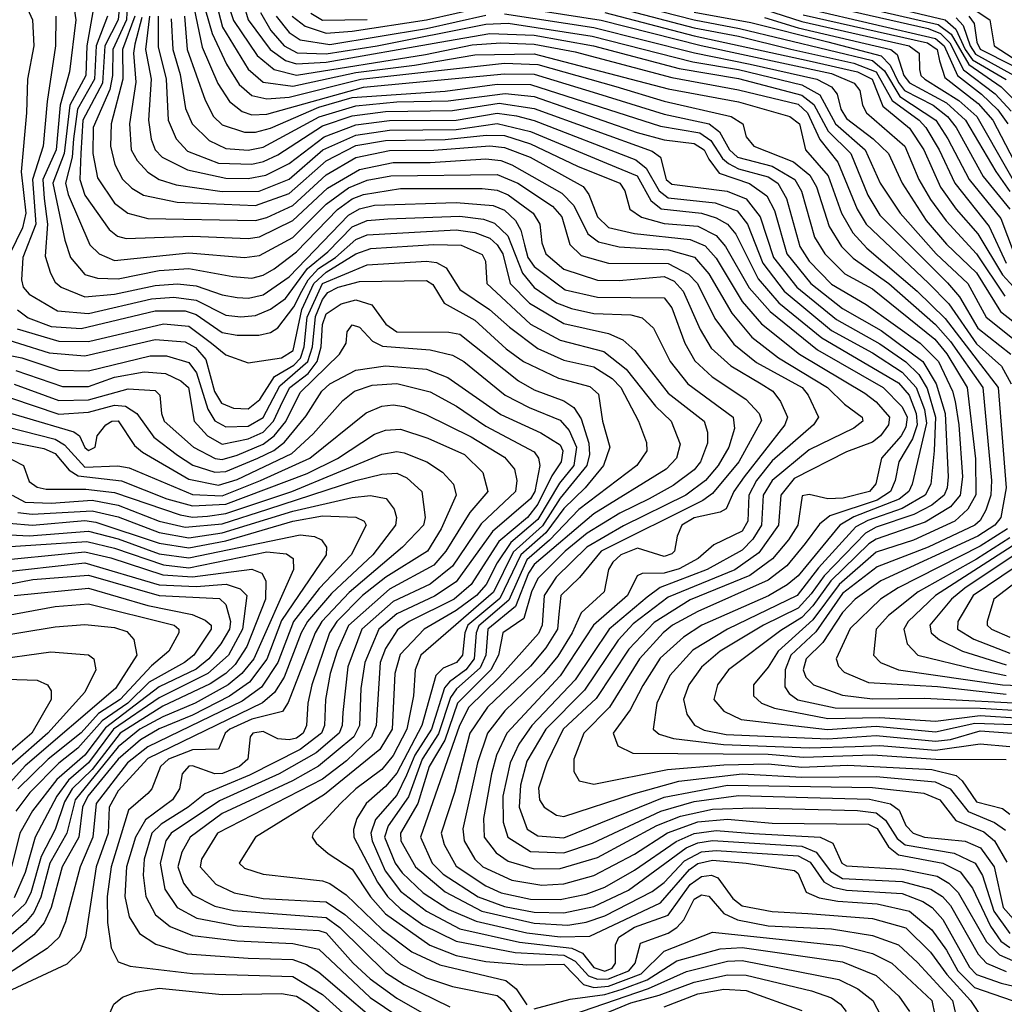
# Model space of a CAD drawing. Extents: x 501367 to 657802, y 482273 to 547541.
# Tile 394 of 656: x 623920 to 626570, y 492805 to 495456. Entities that reach past the tile are written whole.
import ezdxf

# ---------------------------------------------------------------- set-up
doc = ezdxf.new("R2010")
doc.units = 0

msp = doc.modelspace()

# ---------------------------------------------------------------- linework, layer by layer
at = {"layer": '0CON20XD'}
for points in [[(624436.7, 495546.7), (624465.7, 495435.7), (624535, 495322.2), (624575, 495287.7), (624655, 495276.5), (624825, 495313.6), (624983, 495333), (625145, 495361.2), (625305, 495364), (625665, 495269.5), (625855, 495234.2), (625993.3, 495195), (626018.9, 495175), (626035.5, 495105), (626095.8, 495035), (626131.6, 494935), (626162.1, 494882.1), (626200.1, 494840.1), (626335.9, 494725), (626411.2, 494651.2), (626554.1, 494465), (626575.1, 494195.1), (626560.6, 494115), (626545.1, 494095), (626498.5, 494065), (626238.1, 493945), (626169.2, 493895), (626135, 493859.3), (626081.5, 493778.5), (626036.8, 493735), (626029.1, 493705), (626036.2, 493685), (626056.7, 493665), (626135, 493636.6), (626215, 493627.5), (626355, 493629), (626663, 493613)], [(626050.9, 495540.9), (626410.7, 495455), (626439.9, 495429.8), (626464.9, 495374.9), (626485, 495347.8), (626575, 495294.9)], [(624409.8, 495515), (624438.2, 495418.2), (624476.2, 495336.2), (624511, 495281), (624545, 495251.2), (624585, 495242.1), (624645, 495246.8), (624838, 495295), (625225, 495338.4), (625315, 495334.9), (625524.4, 495275.6), (625655, 495236.4), (625834.7, 495194.7), (625866.2, 495175), (625875, 495140), (625895.6, 495115), (626002.5, 495072.5), (626046.8, 495036.8), (626065.1, 495005.1), (626098.8, 494898.8), (626131.8, 494845), (626163.4, 494813.4), (626259.6, 494745), (626385, 494635.3), (626425, 494589.2), (626512.8, 494465), (626535.9, 494215), (626534.1, 494175), (626520.3, 494135), (626505, 494107), (626490.5, 494095), (626365, 494035.3), (626227.7, 493982.3), (626135, 493910.4), (626062.5, 493807.5), (625995.9, 493745), (625980.1, 493705), (625979.7, 493659.7), (625991.4, 493641.4), (626014.8, 493624.8), (626115, 493602.5), (626505, 493601.6), (626624.7, 493594.7)], [(625475, 495522.1), (625735.2, 495454.8), (625857.8, 495432.2), (626215.4, 495345.4), (626247.8, 495317.8), (626288.8, 495248.8), (626385.7, 495185), (626418.6, 495135), (626475.3, 495025), (626560.4, 494920.4), (626596.6, 494825)], [(626043.3, 495523.3), (626392.2, 495442.2), (626426.9, 495416.9), (626474.5, 495334.5), (626561.6, 495275), (626601, 495235)], [(623941.1, 495485), (623954.1, 495455), (623958, 495385), (623940.5, 495295), (623938.6, 495205), (623923.7, 495046.3), (623936.2, 494935), (623927.6, 494895), (623893, 494825)], [(624066.4, 495485), (624070.9, 495455), (624053.9, 495315), (624029, 495225), (624017.7, 495105), (623981.8, 495025), (623986, 494974), (623995.1, 494905), (623988.7, 494818.7), (624002.7, 494772.7), (624015, 494749.3), (624031.2, 494735), (624095, 494709.4), (624175, 494716.2), (624285, 494740), (624345, 494744.2), (624395, 494739.1), (624465, 494714.9), (624505, 494708), (624536, 494706), (624575, 494714.4), (624645, 494763.2), (624805, 494929.4), (624835, 494946.3), (624875, 494955.8), (625095, 494963.6), (625194.6, 494955), (625225, 494942.6), (625254.6, 494914.6), (625269.2, 494889.2), (625279, 494849), (625288.1, 494815), (625305, 494790.7), (625388.6, 494728.6), (625475, 494708.2), (625655, 494707.1), (625675, 494679.4), (625710.3, 494585), (625737, 494537), (625783.9, 494493.9), (625874.1, 494434.1), (625910.6, 494395), (625916.8, 494376.8), (625855.8, 494265), (625785, 494179.6), (625759.1, 494160.9), (625485.1, 494025), (625426.4, 493953.6), (625376.7, 493905), (625371.4, 493855), (625367.4, 493815), (625335.9, 493764.1), (625294.9, 493715.1), (625178.9, 493605), (625131.9, 493535), (625090.7, 493375), (625054.3, 493265), (625062.5, 493235), (625095, 493176.6), (625175, 493123.6), (625215.9, 493105), (625295, 493087.5), (625375, 493086.8), (625445, 493100.8), (625495, 493120.2), (625575, 493166), (625687, 493243), (625735, 493264.9), (625795, 493272.8), (625895, 493264.5), (626074.7, 493254.7), (626108.3, 493238.3), (626133.2, 493185), (626145, 493177.8), (626295, 493168.6), (626389.6, 493149.6), (626421.1, 493131.1), (626445.9, 493105.9), (626522.7, 492972.7), (626557.7, 492937.7), (626592.3, 492922.3)], [(624188.9, 495495), (624184.8, 495455), (624149.3, 495385), (624142.4, 495285), (624089.9, 495185), (624084.7, 495095), (624081.4, 495025), (624095, 494983.3), (624160.6, 494890.6), (624182.9, 494872.9), (624206.3, 494866.3), (624385, 494873.1), (624535, 494866.3), (624565, 494871), (624655, 494915.1), (624748.2, 495001.8), (624835, 495052.2), (624925, 495070.9), (625025, 495070.9), (625175, 495081.1), (625215, 495076.3), (625245, 495065.1), (625378.9, 494988.9), (625411.4, 494955), (625449.4, 494879.4), (625477.5, 494857.5), (625533.9, 494843.9), (625666.1, 494836.1), (625736.3, 494816.3), (625775, 494771.5), (625836.5, 494665), (625890.9, 494600.9), (625962.6, 494545), (626094.1, 494465), (626140.3, 494420.3), (626187.9, 494385), (626189.5, 494375), (626165, 494355.6), (626045, 494297.4), (625945.1, 494215), (625921.1, 494175), (625916.3, 494095), (625893, 494057), (625865, 494027.5), (625770.4, 493975), (625643.6, 493926.4), (625609.1, 493900.9), (625506.6, 493815), (625415, 493678.2), (625298.5, 493555), (625263.4, 493505), (625240, 493455), (625220.6, 493365), (625221, 493295), (625233.4, 493255), (625295, 493216.2), (625385, 493212.1), (625461.3, 493238.7), (625645.3, 493324.7), (625735, 493350.7), (625855, 493367.2), (626041.2, 493361.2), (626207.3, 493357.3), (626264.1, 493344.1), (626287.3, 493327.3), (626305, 493286.2), (626324.7, 493265), (626355.7, 493255), (626465, 493244), (626506.2, 493226.2), (626542.5, 493175), (626567.2, 493065), (626595, 493034.2)], [(624209.6, 495495), (624207.4, 495455), (624170.8, 495375), (624169.7, 495305), (624162.6, 495267.4), (624118, 495165), (624116.4, 495095), (624129.4, 495029.4), (624175, 494961.3), (624210.8, 494935), (624265, 494920.1), (624555, 494915.3), (624585, 494922.9), (624655, 494955.5), (624745, 495038.1), (624825, 495084.9), (624915, 495103.4), (625035, 495104.5), (625185, 495115.7), (625225, 495111.2), (625293.9, 495085), (625436.5, 495006.5), (625451.7, 494985), (625474.8, 494925), (625505, 494896.1), (625575, 494880), (625725, 494864.1), (625765, 494846.6), (625795, 494813.4), (625865, 494696.5), (625917, 494637), (626018.6, 494555), (626195, 494450.3), (626225, 494426.4), (626261.3, 494385), (626258.9, 494365), (626236.6, 494335), (626215, 494317.8), (626145, 494291.7), (626005, 494220.1), (625968.3, 494175), (625962.4, 494095), (625909.6, 494020.4), (625845, 493974.7), (625665, 493901.2), (625571.2, 493828.8), (625530.7, 493785), (625440, 493650), (625336.4, 493545), (625285, 493458.8), (625267.5, 493395), (625264.4, 493335), (625286.2, 493276.2), (625315, 493257.9), (625385, 493253), (625655, 493361.9), (625825, 493394.2), (626215, 493388.7), (626353.3, 493373.3), (626396.6, 493355), (626439.5, 493299.5), (626515, 493268.9), (626544, 493245), (626577.3, 493187.3)], [(624389.8, 495485), (624411.3, 495381.3), (624453.5, 495283.5), (624484.4, 495235), (624518.8, 495208.8), (624545, 495199.5), (624585, 495201.4), (624845, 495273.8), (625225, 495310.1), (625305, 495309.2), (625475, 495257.1), (625655, 495200.9), (625775.5, 495175.5), (625804, 495154), (625830.9, 495105), (625851.8, 495085), (625945, 495061.2), (626006.6, 495025), (626024, 494994), (626059.6, 494869.6), (626086.7, 494825), (626141.2, 494771.2), (626215, 494730.5), (626382.8, 494595), (626415.6, 494555.6), (626470.3, 494465), (626493.1, 494273.1), (626493.4, 494176.6), (626471.9, 494138.1), (626436.9, 494105), (626325.7, 494054.3), (626225, 494021.6), (626125.4, 493935), (626055, 493839.6), (625961.4, 493755), (625935, 493712.3), (625895.3, 493665), (625894.7, 493635), (625916.8, 493615), (625952, 493602), (626095, 493573.7), (626235, 493577.1), (626385, 493567.1), (626505, 493582.3), (626615.2, 493575.2)], [(624484.4, 495485.6), (624495, 495453), (624559.4, 495359.4), (624605, 495321), (624665, 495306.4), (625011.8, 495361.8), (625138.1, 495388.1), (625215, 495393.2), (625305, 495389.8), (625415, 495368.8), (625675, 495300.3), (625855, 495266.9), (626015, 495228), (626040.6, 495205), (626073.2, 495133.2), (626121.9, 495071.9), (626173.7, 494945), (626198.3, 494905), (626365.8, 494745.8), (626420.6, 494690.6), (626495, 494582.8), (626562.3, 494522.3), (626589, 494475)], [(624522.8, 495495), (624534.5, 495455), (624594, 495375), (624635.4, 495345.4), (624665, 495336.4), (624745, 495341), (625051, 495395), (625185, 495418.6), (625305, 495414.1), (625464.7, 495385), (625695, 495324), (625855, 495296.8), (626025, 495252.6), (626057.6, 495227.6), (626095.7, 495155.7), (626156.7, 495095), (626203, 494983), (626235, 494928.9), (626417.4, 494747.4), (626449.7, 494709.7), (626498.8, 494625), (626587.8, 494555)], [(624653, 495465), (624688.3, 495438.3), (624745, 495419.6), (624815, 495424.2), (625015, 495455), (625175, 495490.7)], [(625225, 495494.5), (625485, 495454.6), (625754.2, 495385.8), (626105, 495310.7), (626166.3, 495285), (626181.2, 495265), (626188.4, 495225), (626199.6, 495205), (626302.5, 495115), (626340.4, 495025), (626371.2, 494971.2), (626413.8, 494913.8), (626495, 494824.9), (626571.5, 494711.5)], [(625485, 495498.8), (625735, 495433.4), (625855, 495411.1), (625995.9, 495375.9), (626165, 495338.7), (626225.4, 495315.4), (626268.4, 495238.4), (626341, 495185), (626358.9, 495165), (626395.1, 495105.1), (626437.2, 495015), (626529, 494899), (626575, 494799.6)], [(625925, 495482.6), (626025, 495450.3), (626314.4, 495385), (626340.9, 495365), (626341.8, 495321.8), (626345.5, 495305), (626356.7, 495295), (626448.1, 495238.1), (626495.8, 495195), (626662.7, 494902.7)], [(626027.9, 495507.9), (626365, 495431.6), (626398, 495418), (626423.5, 495393.5), (626460.8, 495320.8), (626545.9, 495255.9), (626589, 495209)], [(626045.7, 495484.3), (626385, 495405.2), (626408.7, 495385), (626443.9, 495305), (626509.1, 495255), (626552.6, 495212.6), (626579.6, 495175)], [(624017.1, 495465), (624016.6, 495385), (623993.5, 495235), (623983.3, 495115), (623954.4, 495025), (623963.1, 494905), (623928.3, 494815), (623924.9, 494755), (623929.3, 494735), (623945, 494716.2), (624022.1, 494672.1), (624105, 494664.5), (624275, 494704.2), (624335, 494708.5), (624395, 494700.2), (624475, 494660), (624515, 494655.1), (624555, 494659.5), (624595, 494676), (624635, 494705.1), (624695, 494785.6), (624749.4, 494830.6), (624815, 494898), (624855, 494915.1), (624910.6, 494919.4)], [(624116.4, 495476.4), (624100.2, 495385), (624097.6, 495305), (624054.9, 495225.1), (624040, 495095), (624009.2, 495015), (624041.5, 494861.5), (624056.8, 494815), (624095, 494769.4), (624129.8, 494759.8), (624185, 494758.1), (624295, 494780.6), (624375, 494785.7), (624493.9, 494763.9), (624545, 494759.4), (624575, 494767.7), (624605.1, 494784.9), (624665, 494830.9), (624775.8, 494944.2), (624815, 494972.8), (624845, 494985.3), (624945, 495000.9), (625165, 495001.1), (625205, 494996.4), (625235, 494984.2), (625302.1, 494935), (625319.8, 494905), (625325.5, 494855), (625336.2, 494825), (625385, 494784.3), (625475, 494754.4), (625533.2, 494753.2), (625655, 494764), (625681.9, 494751.9), (625705.4, 494725), (625751.2, 494621.2), (625781.4, 494571.4), (625833.8, 494523.8), (625915.3, 494475), (625947.1, 494455), (625967.8, 494427.8), (625986.2, 494385), (625979, 494365), (625869.7, 494225), (625842.4, 494185), (625821.3, 494138.7), (625805, 494129.3), (625735, 494114.5), (625702.1, 494095), (625689.4, 494065), (625682.4, 494025), (625675, 494017.3), (625655, 494010.6), (625583.1, 494033.1), (625537.7, 494015), (625516.6, 493995), (625505.2, 493975), (625493, 493915), (625431.4, 493858.6), (625407.3, 493805), (625368.4, 493741.6), (625329.6, 493695), (625225.4, 493594.6), (625179.1, 493535), (625152.4, 493455), (625112.9, 493277.1), (625116.6, 493245), (625145.2, 493195), (625166.4, 493175), (625245, 493138.7), (625325, 493125.3), (625385, 493128.7), (625465, 493151.3), (625575, 493209.2), (625663.7, 493266.3), (625745, 493296.1), (625825, 493302.9), (625945, 493291.9), (626205, 493289.6), (626228.2, 493278.2), (626258.2, 493228.2), (626285, 493206.9), (626404.8, 493184.8), (626451.2, 493161.2), (626485, 493117.7), (626532.9, 493015), (626560.6, 492975), (626585, 492957.8)], [(624156.1, 495465), (624125.7, 495385), (624121.4, 495295), (624075.9, 495215), (624065.1, 495135.1), (624060.9, 495085), (624043.4, 495015), (624050.5, 494985), (624109, 494849), (624134.1, 494825), (624175, 494807.3), (624375, 494828.2), (624525, 494815.4), (624565, 494820.8), (624655, 494869.4), (624745, 494958.8), (624805, 495002.4), (624855, 495023.3), (624918.6, 495035), (625205, 495038.3), (625260.4, 495015), (625353.8, 494953.8), (625378.8, 494925), (625400.3, 494850.3), (625430.8, 494820.8), (625505, 494800.4), (625665, 494799.5), (625720.5, 494770.5), (625744.6, 494745), (625790.8, 494650.8), (625842, 494582), (625903, 494533), (626026.2, 494465), (626042, 494445), (626070, 494385), (626056.8, 494365), (625945, 494267.4), (625903.1, 494215), (625882.1, 494175), (625879.9, 494105), (625865, 494078.8), (625788.1, 494041.9), (625746, 494005), (625695, 493976.9), (625655, 493965.1), (625595, 493964.2), (625581.7, 493958.3), (625555.5, 493905), (625464.8, 493825.2), (625375, 493688.7), (625231, 493535), (625203.3, 493475), (625189.6, 493425), (625168.6, 493305), (625170.1, 493255), (625202.5, 493212.5), (625235, 493190), (625305, 493169.3), (625375, 493169.9), (625475, 493200), (625635, 493286.3), (625698.6, 493311.4), (625785, 493330.4), (625893.3, 493333.3), (626175, 493326.6), (626225, 493320.1), (626250.6, 493300.6), (626281.4, 493251.4), (626303.7, 493233.7), (626435, 493211.5), (626491.9, 493185), (626511.6, 493151.6), (626541.7, 493055), (626585, 492995.1)], [(624229.5, 495465), (624197, 495375), (624197.2, 495295), (624166.1, 495175), (624164.7, 495114.7), (624176, 495066), (624196.5, 495026.5), (624221.6, 495001.6), (624253.4, 494983.4), (624344.1, 494964.1), (624555, 494955.5), (624645, 494987.4), (624745, 495075.3), (624825, 495116.6), (624905, 495130.6), (625065, 495132.6), (625175.3, 495144.7), (625225, 495144.1), (625295, 495121.6), (625421.2, 495061.2), (625535, 495015.8), (625548.6, 494995), (625562.2, 494945), (625593.5, 494923.5), (625655, 494906.4), (625745, 494899.4), (625795, 494874.3), (625820, 494845), (625883.6, 494733.6), (625939.6, 494669.6), (626067, 494567), (626244.5, 494465), (626295, 494413.5), (626308.5, 494385), (626305, 494358.1), (626292.2, 494335), (626239.7, 494275), (626224.1, 494205.9), (626206.9, 494185), (626136.9, 494166.9), (626095.6, 494165.6), (626045, 494177.6), (626026.5, 494173.5), (626014.1, 494095), (625989.2, 494055), (625945.9, 494004.1), (625885, 493959.2), (625725, 493893.7), (625627.7, 493832.3), (625559.4, 493760.6), (625472, 493628.1), (625383, 493545), (625339.2, 493455), (625316.4, 493386.4), (625318.9, 493355), (625331.6, 493335), (625365, 493314.1), (625385, 493310), (625571.7, 493371.7), (625694.4, 493405.6), (625865, 493425.1), (626025, 493416.5), (626225, 493418.4), (626384, 493404), (626424.4, 493384.4), (626473.3, 493323.3), (626543.9, 493293.9), (626573.4, 493273.4)], [(624248.4, 495461.6), (624230.1, 495389.9), (624226.5, 495365), (624232.7, 495287.3), (624215.4, 495175), (624220.4, 495105), (624236.2, 495076.2), (624264.9, 495044.9), (624295.7, 495025.7), (624340.9, 495010.9), (624465, 494992.7), (624564.2, 494994.2), (624645, 495026.3), (624736.2, 495105), (624825, 495144.9), (624915, 495158.2), (625095, 495159.8), (625205, 495175.8), (625295, 495154.9), (625499.7, 495069.7), (625582.1, 495035), (625619, 494969), (625646.4, 494946.4), (625755, 494934.4), (625795, 494922.3), (625825, 494905.4), (625847.9, 494877.9), (625908.1, 494758.1), (625963.6, 494693.6), (626079.2, 494599.2), (626285, 494477.5), (626313.8, 494445), (626333.3, 494395), (626335.3, 494365), (626323.1, 494326.9), (626286.4, 494265), (626276.8, 494215), (626264.2, 494185), (626227.8, 494162.2), (626100.5, 494119.5), (626072.8, 494097.2), (626034.3, 494045.7), (625984.6, 493985.4), (625935, 493946.5), (625745, 493862.2), (625676.7, 493825), (625651.8, 493805), (625588.2, 493735), (625507.4, 493605), (625438, 493535), (625411.2, 493465), (625411.7, 493431.7), (625426.2, 493406.2), (625465, 493397.1), (625663.4, 493436.6), (625815, 493449.6), (625935, 493452.4), (626025, 493443.2), (626148.7, 493448.7), (626375, 493436.7), (626440.3, 493420.3), (626456.6, 493406.6), (626495, 493350), (626565, 493331.4), (626585, 493316.3)], [(624269.2, 495465), (624258.6, 495375), (624273.5, 495295), (624266.2, 495185), (624274.2, 495134.1), (624284.8, 495105), (624303.1, 495085), (624371.3, 495051.3), (624475, 495028.9), (624535, 495028), (624582.9, 495037.1), (624645, 495068), (624739.7, 495140.3), (624825, 495172.6), (624915, 495184.1), (625095, 495185.3), (625205, 495203.8), (625257.1, 495197.1), (625305, 495184.3), (625578.2, 495078.2), (625606.2, 495056.2), (625640.9, 494995), (625665, 494975.6), (625792.2, 494962.2), (625851, 494941), (625879.2, 494905), (625920.2, 494799.8), (625977.3, 494725), (626105, 494619.1), (626215, 494558.8), (626295, 494506.2), (626333, 494465), (626355, 494406), (626361.1, 494368.9), (626322.6, 494205), (626313.3, 494185), (626287.6, 494165), (626165, 494117.4), (626127.5, 494095), (626015, 493958), (625985.8, 493934.2), (625935.5, 493904.5), (625755.7, 493825), (625706.5, 493793.5), (625643.7, 493736.3), (625596.8, 493663.2), (625562.7, 493597.3), (625517.1, 493535), (625530.3, 493500.2), (625570.4, 493480.4), (625935, 493478.1), (626029.6, 493469.6), (626215, 493475.9), (626385.8, 493464.2), (626575, 493463.3)], [(624292.8, 495465), (624292.5, 495382.5), (624313.9, 495295), (624319.9, 495185), (624340.9, 495135), (624371.9, 495101.9), (624455, 495069.7), (624545, 495066.8), (624576.6, 495073.4), (624615, 495091.5), (624735, 495170), (624815, 495196.5), (624905, 495208.2), (625085, 495211.1), (625210.7, 495230.7), (625305, 495216.4), (625621.9, 495101.9), (625644.4, 495085), (625659.9, 495025), (625675, 495012.5), (625824.1, 494994.1), (625875, 494973.3), (625912.8, 494925), (625949, 494815), (626011.3, 494735), (626118.5, 494648.5), (626235, 494582.7), (626305, 494534.7), (626340, 494500), (626362.5, 494462.5), (626385.2, 494385), (626381.3, 494295), (626372.4, 494205), (626357.1, 494175), (626295, 494139.3), (626202.4, 494107.6), (626170.3, 494089.7), (626070.2, 493979.8), (626012.7, 493905), (625825.2, 493815), (625732.2, 493757.8), (625670.2, 493689.8), (625635.2, 493615.2), (625624.7, 493545), (625641.6, 493531.6), (625679.9, 493520.1), (625814.3, 493504.3), (626045.4, 493495.4), (626169, 493499), (626235, 493501.7), (626385, 493488.8), (626505, 493505.7), (626585, 493498.9)], [(624327.4, 495457.4), (624331.9, 495375), (624351.9, 495308.1), (624366.6, 495216.6), (624384.5, 495175), (624429.9, 495129.9), (624475, 495108.4), (624535, 495104.1), (624575, 495112.7), (624725.7, 495194.3), (624825, 495224), (624935, 495234.1), (625072.9, 495237.1), (625227, 495257), (625305, 495248.3), (625581.9, 495151.9), (625655, 495132.1), (625735, 495122.2), (625761.9, 495105), (625775, 495080.3), (625802.5, 495042.5), (625884.5, 495014.5), (625931.1, 494981.1), (625951.7, 494941.7), (625985.1, 494825), (626049, 494745), (626135, 494677.8), (626238.5, 494618.5), (626351.3, 494535), (626386.9, 494475), (626411.2, 494395), (626419, 494225), (626416.8, 494195), (626408.1, 494175), (626375, 494148.5), (626327, 494123), (626225, 494089.5), (626196.8, 494073.2), (626085, 493958.6), (626050.3, 493909.7), (626015, 493871.5), (625922.2, 493825), (625805.2, 493755), (625755, 493712.3), (625720.8, 493665), (625706.6, 493625), (625715.7, 493585.7), (625736.1, 493556.1), (625762.7, 493542.7), (625821.4, 493531.4), (626095, 493519.2), (626225, 493528.6), (626385, 493513), (626425, 493517.2), (626505, 493540.6), (626591.6, 493535)], [(624363.6, 495465), (624371, 495375), (624418.8, 495238.8), (624441.8, 495195), (624465, 495172.2), (624525, 495152.7), (624555, 495152.4), (624595, 495163.6), (624725, 495220.2), (624815, 495245.6), (625065, 495263.4), (625205, 495281.8), (625295, 495281.4), (625389.8, 495250.2), (625645, 495169.3), (625750.5, 495150.5), (625780.7, 495130.7), (625812.1, 495082.1), (625828, 495068), (625855, 495054.1), (625935, 495032.1), (625960.7, 495015), (625984.2, 494974.2), (626020, 494845), (626045.1, 494805.1), (626105, 494743.1), (626198.3, 494688.3), (626344, 494585), (626392.9, 494535), (626430.6, 494455), (626437.7, 494427.7), (626448, 494365), (626457.8, 494225), (626451.6, 494175), (626425, 494144.2), (626357.5, 494102.5), (626225, 494056.9), (626205.8, 494044.2), (626103, 493945), (626055, 493877.1), (626025, 493845.6), (625968.6, 493811.4), (625827.5, 493705), (625798.3, 493665), (625788.6, 493625), (625815, 493593.5), (625861.8, 493571.8), (626094.3, 493544.3), (626225, 493553.5), (626385, 493538), (626491.2, 493561.2), (626595, 493557.8)], [(624568, 495475), (624596.2, 495426.2), (624631.8, 495385), (624666.5, 495366.5), (624745, 495363.3), (624881.8, 495385), (625175, 495443.4), (625235, 495446), (625461, 495411), (625731.9, 495341.9), (625855, 495321.1), (626025, 495280.1), (626073.6, 495253.6), (626115.5, 495175), (626195.4, 495105), (626236.1, 495015), (626289.7, 494935), (626386.4, 494825), (626472.4, 494745), (626521.7, 494655), (626623.4, 494573.4)], [(624610.4, 495465), (624645, 495421), (624675, 495401.4), (624755, 495389), (625015, 495432.1), (625175, 495467.8)], [(624703.3, 495473.3), (624735, 495454.7), (624855, 495455.7)], [(625225, 495471.6), (625465, 495434.7), (625736.2, 495366.2), (625886, 495336), (626065.4, 495295.4), (626104.9, 495274.9), (626120.3, 495255), (626130.3, 495215), (626145, 495189.2), (626217.3, 495135), (626258.3, 495095), (626294.9, 495015), (626360.1, 494915), (626415, 494851.4), (626495, 494773.8), (626560.1, 494670.1), (626655.3, 494595.3)], [(625495, 495475), (625735, 495411.8), (626045, 495344.4), (626174.8, 495315), (626214.9, 495295), (626243, 495223), (626315, 495163.2), (626353.4, 495105), (626398.1, 495005), (626440.3, 494945), (626498.8, 494878.8), (626565, 494768.6), (626595, 494736)], [(625735, 495475.5), (625887.8, 495447.8), (626095, 495395.7), (626238.3, 495358.3), (626263.3, 495333.3), (626285, 495286.7), (626301.9, 495265), (626379, 495225), (626416.9, 495195), (626440.8, 495165), (626513.5, 495033.5), (626585, 494945.4)], [(625925, 495461.7), (626015, 495433.3), (626264.8, 495375), (626281.6, 495361.6), (626299.8, 495305), (626315, 495285.3), (626415, 495231.4), (626466.1, 495185), (626547.1, 495047.1), (626585, 494993.4)], [(626028.9, 495468.9), (626363.4, 495393.4), (626389.9, 495375), (626395.5, 495344.5), (626409.7, 495299.7), (626499.8, 495229.8), (626539.1, 495185), (626665, 494943.8)], [(626440.7, 495460.7), (626459.6, 495439.6), (626478.2, 495385), (626492.8, 495362.8), (626595, 495306.2)], [(626474.3, 495465), (626488.8, 495445), (626495.8, 495395), (626505, 495376.5), (626592, 495332)], [(626491.4, 495481.4), (626531.4, 495455), (626543.3, 495385), (626645, 495319)], [(624910.6, 494919.4), (625105, 494926.6), (625168.7, 494918.7), (625198.1, 494908.1), (625233.9, 494873.9), (625273.3, 494773.3), (625305, 494734.3), (625365, 494693.5), (625405, 494677.6), (625465, 494664.4), (625565, 494661), (625595, 494653), (625625.8, 494625), (625670.7, 494535), (625717.9, 494475), (625840.6, 494385), (625843.8, 494355), (625829, 494305), (625800.4, 494255), (625766, 494215), (625713.3, 494175), (625545, 494093.2), (625446.3, 494035), (625364.2, 493955), (625331.3, 493905), (625326.4, 493825), (625316.8, 493803.2), (625211.4, 493685), (625129.2, 493605), (625103.8, 493555), (624998.5, 493255), (625030.1, 493185), (625060.1, 493155), (625154.3, 493094.3), (625225, 493067.8), (625305, 493052.8), (625385, 493050.9), (625465, 493067.9), (625558.5, 493111.5), (625714.2, 493225.8), (625745, 493239.8), (625785, 493245.3), (626025, 493230.7), (626064.1, 493214.1), (626102.7, 493162.7), (626135, 493143.6), (626295.2, 493135.2), (626372.8, 493115), (626403.6, 493095), (626425, 493071), (626499.6, 492939.6), (626521.9, 492915), (626575, 492893)], [(623914.2, 494674.2), (623943.1, 494653.1), (624005, 494629.3), (624085, 494624.2), (624285, 494671.3), (624365, 494671.7), (624395, 494661.9), (624465, 494613.2), (624505, 494606.1), (624563.6, 494606.4), (624595, 494613.3), (624615, 494626.1), (624657.5, 494682.5), (624679.7, 494725), (624696.2, 494755), (624724.6, 494785.4), (624769.9, 494815), (624825, 494863.7), (624855, 494876.6), (625095, 494890), (625145, 494882.7), (625185, 494867.4), (625205, 494849.7), (625220.4, 494825), (625240.5, 494745), (625292.1, 494692.1), (625385, 494637.7), (625505, 494610.5), (625543.7, 494593.7), (625575.3, 494565.3), (625665, 494450.3), (625762.2, 494375), (625771.5, 494345), (625771.6, 494315), (625752.8, 494265), (625735, 494243.9), (625678.9, 494201.1), (625614.5, 494165.5), (625535, 494126.9), (625447.2, 494072.8), (625388.4, 494025), (625315, 493950.6), (625297.3, 493915), (625277.1, 493842.9), (625220, 493805), (625208.9, 493745), (625188.5, 493705), (625098, 493615), (625064.6, 493515.4), (625021.7, 493445), (624991.4, 493345), (624944.9, 493265), (624946.2, 493245), (624985.6, 493175), (625065, 493107.2), (625164.3, 493055), (625305, 493022.9), (625395, 493017.3), (625445, 493025.6), (625495, 493042.8), (625621.9, 493108.1), (625655, 493132.6), (625709.2, 493190.8), (625754.9, 493214.9), (625795, 493219), (626015, 493204.2), (626047.7, 493187.7), (626084.8, 493134.8), (626109.6, 493119.6), (626145, 493111.8), (626295, 493102.8), (626351, 493081), (626375.8, 493065), (626405, 493033.2), (626476.3, 492905), (626495, 492884.7), (626561.5, 492861.5), (626691.3, 492831.3)], [(623913.5, 494623.5), (624025, 494590.2), (624105, 494588.9), (624306.6, 494636.6), (624375, 494630.1), (624436.3, 494585), (624475, 494553), (624535, 494532), (624625, 494545.1), (624655.9, 494565), (624679, 494675), (624711.8, 494745), (624745, 494775.9), (624825, 494824.9), (624865, 494839.3), (625035, 494850.4), (625108.1, 494848.1), (625165, 494823.1), (625173.9, 494805), (625176.9, 494745), (625295, 494636.2), (625375, 494593.1), (625492, 494562), (625552.5, 494515), (625631.4, 494415), (625673.9, 494375), (625697.4, 494312.6), (625687.6, 494275), (625660.2, 494245), (625465, 494125.3), (625305, 493988.9), (625289.8, 493965), (625254.3, 493875.7), (625180.3, 493815), (625174.4, 493745), (625159.3, 493710.7), (625095.8, 493654.2), (625079.1, 493630.9), (625047.3, 493532.7), (625002.9, 493465), (624966.6, 493363.4), (624911.8, 493285), (624902.3, 493255), (624930.9, 493185), (624949, 493159), (625005.7, 493105), (625075, 493060), (625148.6, 493028.6), (625285, 492997.2), (625375, 492985.9), (625455, 492987.8), (625645, 493077.9), (625722.8, 493167.3), (625745, 493183.9), (625785, 493192.3), (625875.6, 493185), (626005.2, 493165.2), (626015, 493156.4), (626036.9, 493106.9), (626071.7, 493091.7), (626122.1, 493082.1), (626228.1, 493075), (626315, 493055.1), (626375, 493005.2), (626415, 492950.2), (626445.5, 492895), (626489.9, 492849.9), (626591.5, 492815)], [(623838.7, 494608.7), (623998.9, 494558.9), (624095, 494550.2), (624285, 494594.3), (624365, 494587.8), (624392.9, 494572.9), (624420.8, 494540.8), (624444.2, 494454.2), (624463, 494423), (624495, 494409.7), (624535, 494407.8), (624566.7, 494433.3), (624605.5, 494494.5), (624657.6, 494525), (624676.2, 494543.8), (624685.9, 494575), (624694, 494655), (624735, 494745.1), (624855, 494795.5), (625015, 494805.4), (625041.4, 494801.4), (625067.9, 494787.9), (625105, 494729), (625184.9, 494674.9), (625237.9, 494627.9), (625315, 494570), (625385, 494539.2), (625465, 494521.1), (625515, 494489.6), (625537.8, 494465), (625585.7, 494375), (625607, 494317), (625607.6, 494295), (625581.2, 494255), (625425, 494137), (625346, 494054), (625285, 494001.2), (625236.9, 493893.1), (625156, 493824), (625149, 493805), (625143.5, 493735), (625120.7, 493705), (625076.8, 493673.2), (625063.5, 493656.5), (625028.5, 493545), (624983.1, 493475), (624961.3, 493421.3), (624935, 493367.9), (624877.8, 493302.2), (624865.5, 493265), (624869.1, 493245), (624904, 493164), (624945, 493109.2), (625015.2, 493055), (625105, 493008), (625265, 492971.8), (625406, 492956), (625435, 492942.4), (625465, 492903.3), (625495, 492894.2), (625515, 492901.6), (625523.8, 492915), (625523.8, 492965), (625532.4, 492985), (625575, 493012.4), (625665, 493044.6), (625725, 493127.3), (625755, 493148.9), (625782.1, 493152.1), (625799.5, 493145), (625839.5, 493089.5), (625865, 493070), (625945, 493054.5), (626040.9, 493049.1), (626215, 493035.8), (626305, 493010.1), (626371.7, 492945), (626415.9, 492885), (626478.8, 492815), (626512.4, 492765)], [(623825, 494564.6), (623926.1, 494545), (624025, 494511.6), (624105, 494510.5), (624270.8, 494550.8), (624315, 494550.5), (624375, 494533), (624395.8, 494505), (624426.6, 494406.6), (624445, 494375.8), (624475, 494359.5), (624535, 494361.3), (624575, 494384.4), (624620.1, 494469.9), (624695.4, 494535), (624708.2, 494575), (624716.1, 494656.1), (624735, 494702.6), (624749.3, 494720.7), (624777.5, 494735), (624835, 494750.4), (625015, 494753.3), (625032.3, 494742.3), (625062.3, 494692.3), (625145, 494646.7), (625229.4, 494569.4), (625275.6, 494535.6), (625370.5, 494490.5), (625455, 494468.4), (625477.7, 494447.7), (625488.8, 494375), (625508, 494305), (625491.2, 494255), (625442.4, 494195), (625385, 494139.7), (625336.3, 494073.7), (625269.1, 494015), (625212.4, 493897.6), (625126.2, 493825), (625118, 493805), (625112.1, 493745), (625095.5, 493725), (625060.1, 493709.9), (625039.7, 493690.3), (625002.1, 493555), (624935, 493427.3), (624905, 493391), (624852.2, 493345), (624827.5, 493305), (624818.1, 493275), (624819, 493255), (624883.1, 493133.1), (624909.6, 493095), (624945, 493061.4), (625005, 493018.8), (625095, 492974.7), (625253.7, 492943.7), (625385, 492936.5), (625415, 492921), (625450.9, 492880.9), (625475, 492872.7), (625505, 492873.4), (625559.5, 492895), (625576.3, 492915), (625591.1, 492968.9), (625665, 492996.3), (625689, 493011), (625707.8, 493032.2), (625735, 493087.3), (625755, 493099.5), (625775, 493096.2), (625815, 493049.4), (625851.9, 493031.9), (625935, 493016), (626105, 493007.5), (626215, 492990.2), (626285.3, 492965), (626336.9, 492916.9), (626430.9, 492815), (626440.1, 492775)], [(623909.2, 494510.8), (624035, 494467.8), (624105, 494467.8), (624175, 494492.7), (624255, 494507.2), (624312.7, 494502.7), (624353.6, 494483.6), (624374.2, 494465), (624389.7, 494375), (624425.5, 494335.5), (624465, 494312.8), (624535, 494327.2), (624575, 494345.4), (624603.5, 494375), (624628.3, 494428.3), (624647.4, 494465), (624696.7, 494503.3), (624720.6, 494535), (624731, 494575), (624735, 494635.3), (624745, 494664), (624785, 494690.8), (624825, 494701.1), (624867.4, 494687.4), (624905.5, 494635.5), (624935, 494615.4), (625074.6, 494614.6), (625105, 494609), (625263, 494483), (625305, 494459.1), (625385, 494429), (625411.3, 494411.3), (625431.2, 494381.2), (625451.9, 494315), (625453.7, 494285), (625446.4, 494255), (625375, 494166.9), (625327.3, 494092.7), (625248.1, 494021.9), (625195, 493914.5), (624999.9, 493745), (624984.6, 493705), (624979.5, 493635), (624961.9, 493545), (624925, 493474.8), (624895, 493436.6), (624825, 493384.9), (624783.4, 493345), (624710, 493265), (624707.3, 493255), (624718.1, 493238.1), (624750.5, 493210.5), (624815, 493168.3), (624863.9, 493093.9), (624905, 493048.1), (625023.6, 492963.6), (625095, 492936.4), (625175, 492920.2), (625285, 492910.9), (625385, 492912.4), (625437.9, 492857.9), (625465, 492850.1), (625505, 492853.4), (625592.9, 492887.1), (625655, 492947.4), (625785, 492998.8), (626135, 492961.9), (626215, 492941.4), (626267.8, 492915), (626375.5, 492815), (626383.3, 492775)], [(623905, 494474.5), (624025, 494430.4), (624105, 494432.2), (624211.7, 494461.7), (624285, 494456.8), (624297.2, 494445), (624301.2, 494395), (624308.5, 494375), (624388.1, 494305), (624446.2, 494273.8), (624465, 494271.2), (624505, 494283.5), (624575, 494312.5), (624605.2, 494334.8), (624635.9, 494374.1), (624675, 494451.5), (624780.3, 494555), (624798.4, 494585), (624801.3, 494615), (624815, 494633.6), (624835, 494627.7), (624870, 494590), (624896.5, 494576.5), (625025, 494566.6), (625085, 494552.3), (625115.5, 494535.5), (625226.7, 494445), (625291, 494411), (625375, 494377.6), (625399.3, 494349.3), (625418.8, 494305), (625411.3, 494255), (625372.7, 494207.3), (625315, 494109.7), (625241.8, 494048.2), (625205, 493993.4), (625175.2, 493934.8), (625149.7, 493905), (625095, 493864.8), (625008.3, 493815), (624943.7, 493746.3), (624929.3, 493695), (624922.8, 493545), (624889.3, 493490.7), (624740.7, 493369.3), (624554.6, 493255), (624510.9, 493185), (624525, 493171.1), (624575, 493155.2), (624735, 493137.3), (624755, 493130.2), (624799.1, 493099.1), (624896, 493006), (624975, 492945.9), (625050.6, 492910.6), (625228.5, 492868.5), (625256.4, 492846.4), (625285, 492802.9)], [(623895, 494437.1), (624025, 494393.8), (624105, 494398.5), (624175, 494417.7), (624204.6, 494414.6), (624235, 494395.2), (624281.3, 494331.3), (624345, 494282.8), (624386.2, 494256.2), (624445, 494237.1), (624475, 494238.7), (624560.7, 494275), (624604.1, 494295.9), (624632.3, 494317.7), (624690.7, 494389.3), (624732.8, 494455), (624755, 494475.4), (624825, 494511.7), (624905, 494523.5), (625014.6, 494514.6), (625072.2, 494492.2), (625215, 494392.8), (625323, 494343), (625375, 494310.6), (625381.8, 494295), (625377.4, 494265), (625352.2, 494227.8), (625315, 494151), (625287.2, 494115), (625209.6, 494050.4), (625134.9, 493935), (625089.1, 493895), (624968.5, 493835), (624937, 493813), (624905, 493762.2), (624890.6, 493725), (624879.8, 493555), (624867.1, 493525), (624799.5, 493460.5), (624735, 493410.9), (624452.8, 493265), (624409.4, 493195), (624406, 493175), (624448.1, 493128.1), (624497.5, 493105), (624575, 493089.9), (624745, 493080.7), (624795, 493046.3), (624945, 492913.3), (625015, 492875.6), (625085, 492852.7)], [(623895, 494396.5), (623931.9, 494385), (624066, 494346), (624080.7, 494335), (624095, 494303.8), (624105, 494295.3), (624123.2, 494305), (624128.2, 494335), (624151.8, 494365), (624168.1, 494375), (624185, 494375.2), (624228.7, 494308.7), (624250.8, 494290.8), (624375, 494218.9), (624455, 494202.5), (624505, 494218), (624652.1, 494287.9), (624709.9, 494340.1), (624790.1, 494429.9), (624821.2, 494455), (624868.6, 494471.4), (624935, 494476.3), (625025, 494453.2), (625095.8, 494415), (625175, 494360.8), (625305, 494292.4), (625316.5, 494275), (625320.1, 494255), (625306.5, 494185), (625295, 494165.4), (625192.4, 494077.6), (625095, 493942), (625036.6, 493903.4), (624935, 493856.1), (624886.8, 493815), (624848.5, 493725), (624837.8, 493655), (624834.2, 493555), (624819.2, 493525), (624724.4, 493445.6), (624653.8, 493406.2), (624465, 493318), (624378.8, 493255), (624356.2, 493213.8), (624345.4, 493175), (624360.8, 493130.8), (624385, 493099.3), (624445, 493068.9), (624495, 493057.3), (624745, 493038.6), (624781.4, 493011.4), (624905, 492890), (624955, 492857.8), (625077.8, 492797.8)], [(623885, 494359.7), (624015, 494326.1), (624040.6, 494310.6), (624095, 494251.1), (624184.1, 494254.1), (624215, 494248.7), (624385, 494177.5), (624465, 494173.8), (624567.9, 494215), (624701.2, 494275), (624852.6, 494397.4), (624895, 494414.8), (624925, 494418.7), (624955, 494414.2), (625012.8, 494392.8), (625135, 494332.6), (625225, 494278.1), (625251.7, 494245), (625258.1, 494215), (625254.1, 494185), (625162, 494098), (625085, 493984.6), (625025, 493935.9), (624925, 493889.5), (624841.1, 493815), (624803.4, 493713.5), (624789.5, 493590.5), (624788, 493555), (624780.1, 493535), (624718.3, 493481.7), (624618.5, 493425), (624457.4, 493352.6), (624327.6, 493265), (624313.2, 493245), (624297.7, 493185), (624310.3, 493115), (624344, 493065), (624396.7, 493036.7), (624505, 493015.7), (624725, 493003), (624745, 492996.7), (624817.1, 492915), (624863, 492873), (624935, 492821), (625034.2, 492764.2)], [(623835, 494331.1), (623985, 494301.3), (624015, 494287.8), (624052.7, 494242.7), (624077.1, 494227.1), (624194.2, 494214.2), (624315.7, 494165.7), (624385, 494146.6), (624475, 494150.9), (624693.9, 494233.9), (624775, 494274.4), (624875, 494339.7), (624905, 494350.5), (624945, 494353.3), (625018.8, 494328.8), (625117.4, 494285), (625166.3, 494236.3), (625180.2, 494185), (625131.2, 494128.8), (625067.4, 494025), (625035, 493986.9), (624915, 493922.5), (624805.4, 493824.6), (624774.1, 493755), (624756, 493695), (624743.3, 493625), (624740.8, 493555), (624732.1, 493535), (624675, 493490.4), (624538.3, 493421.7), (624418.3, 493371.7), (624373.3, 493335), (624300.7, 493289.3), (624275.8, 493265), (624254.9, 493195), (624252.1, 493152.1), (624259.4, 493095), (624285.3, 493045.3), (624325, 493013.9), (624385, 492989.6), (624505, 492975.3), (624655, 492968.7), (624725, 492952.7), (624863, 492823), (625015, 492720.7)], [(623874.4, 494284.4), (623930, 494255), (623945, 494212.2), (623966.7, 494196.7), (623991.5, 494191.5), (624098, 494192), (624175, 494182.9), (624352.1, 494122.1), (624385, 494116.3), (624425, 494118.5), (624475, 494125.9), (624652.3, 494185), (624895, 494285.7), (624935, 494293.1), (624955, 494289.7), (625015.4, 494265.4), (625057.6, 494237.6), (625087.2, 494205), (625094.4, 494175), (625054.6, 494085), (625017.7, 494025), (624905.7, 493955), (624842.6, 493905), (624773.5, 493835), (624754.1, 493805), (624706, 493665), (624695.4, 493615), (624692.3, 493555), (624682.7, 493535), (624665, 493521.2), (624645, 493516.5), (624615, 493519.6), (624575, 493538.8), (624547.8, 493535), (624540, 493525), (624534.2, 493465), (624511.6, 493445), (624465.7, 493425.7), (624445, 493425.3), (624385, 493447), (624375, 493445.6), (624357.2, 493425), (624349.8, 493385), (624331.5, 493355), (624258.8, 493301.2), (624231.7, 493255), (624207.7, 493175), (624203.3, 493095), (624215, 493040), (624242.1, 492995), (624286.8, 492966.8), (624370.4, 492940.4), (624535, 492929.2), (624655, 492925.5), (624692.2, 492912.2), (624725, 492891.6), (624930.7, 492715)], [(623899.7, 494175), (623935, 494156.2), (624005, 494153.5), (624115, 494162), (624185, 494148.8), (624295, 494105.6), (624365, 494088.8), (624465, 494098.3), (624587.4, 494137.4), (624825, 494214.9), (624895, 494231.7), (624935, 494234.2), (624961.9, 494221.9), (625002.7, 494185), (625011, 494115), (625006.9, 494095), (624950, 494035), (624806.5, 493913.5), (624733.1, 493835), (624715.2, 493804.8), (624643, 493617), (624627, 493593), (624545, 493572.7), (624485.2, 493545), (624473.1, 493535), (624455, 493491.8), (624385, 493489.7), (624320.2, 493465), (624299.1, 493445), (624275.7, 493385), (624265, 493371.9), (624213.1, 493326.9), (624165.9, 493175), (624155.6, 493095), (624155.9, 493025), (624166.4, 492956.4), (624185, 492918.8), (624216.9, 492906.9), (624385, 492887.4), (624655, 492879.9), (624735, 492831.4), (624864.5, 492714.5)], [(623915, 494129), (623953.8, 494123.8), (624115, 494133.2), (624185, 494117.2), (624295, 494075.2), (624375, 494060.1), (624465, 494073.8), (624655, 494132.1), (624815, 494169.5), (624864.4, 494174.4), (624906.4, 494166.4), (624927.7, 494137.7), (624934, 494115), (624931.1, 494095), (624870.3, 494015), (624759.2, 493910.8), (624694.3, 493835), (624677.2, 493805), (624631.7, 493685), (624606.2, 493643.8), (624573.6, 493616.4), (624265, 493466.3), (624185, 493379.7), (624161.1, 493335), (624157.7, 493265), (624125.7, 493175), (624097.2, 492985), (624082.5, 492947.5), (624047.2, 492912.8), (623885, 492837.3)], [(623890.3, 494100.3), (623954.6, 494094.6), (624095, 494107), (624125, 494102.5), (624295, 494046.2), (624375, 494033.2), (624475, 494052), (624655, 494105.5), (624735, 494119.7), (624825, 494116.5), (624847.5, 494105), (624852.2, 494095), (624812.5, 494015), (624725.6, 493924.4), (624656.5, 493835), (624614.7, 493725), (624571.2, 493658.8), (624518.9, 493621), (624265, 493498.1), (624210.4, 493455), (624125.8, 493345), (624116.4, 493255), (624082.8, 493175), (624043.5, 493026.5), (624025.9, 492985), (623994.3, 492955), (623807, 492835)], [(623825, 494071.9), (623945, 494066.2), (624105, 494078.2), (624185, 494058.1), (624295, 494017.7), (624375, 494006.4), (624675, 494068.2), (624713.7, 494063.7), (624732.7, 494055), (624745.5, 494035.5), (624745.2, 494015), (624625, 493838.2), (624585, 493734.2), (624538.2, 493671.8), (624485, 493634.6), (624385, 493582.8), (624295, 493546.5), (624245, 493516.6), (624185.1, 493465), (624103.6, 493365), (624088.9, 493335), (624079.1, 493255), (624034.2, 493175), (624004.8, 493065.2), (623985.9, 493024.1), (623958, 492992), (623788.9, 492861.1)], [(626579.2, 494085), (626505, 494038.5), (626284.4, 493925.6), (626236.6, 493895), (626155, 493816.6), (626117.5, 493735), (626124.2, 493715), (626139.3, 493699.3), (626205, 493671), (626390.4, 493660.4), (626575, 493639.5)], [(623825, 494032.9), (624100.4, 494050.4), (624175, 494032.8), (624307.4, 493987.4), (624375, 493980), (624445, 493994.2), (624585, 494022.5), (624637.8, 494017.8), (624656.3, 494005), (624657.2, 493975), (624550.3, 493735), (624517.9, 493695), (624480.8, 493665), (624392.6, 493615), (624305, 493578.7), (624242.9, 493545), (624185, 493497.5), (624069.5, 493355), (624047.1, 493265), (624001.4, 493185), (623976.8, 493093.2), (623958.4, 493051.6), (623935.2, 493024.8), (623832.7, 492937.3)], [(626585, 494060.5), (626495, 494002.7), (626338.2, 493915), (626258.4, 493851.6), (626225.2, 493815), (626218.4, 493745), (626236.7, 493725), (626285.5, 493705), (626565.1, 493664.9), (626735, 493657.2)], [(626603.7, 494046.4), (626385.4, 493905), (626311.8, 493835), (626299.5, 493815), (626308.8, 493775), (626337.7, 493745), (626492.9, 493707.1), (626575, 493689.7)], [(626626.6, 494033.4), (626463.6, 493925), (626427.9, 493895), (626369.7, 493825), (626373.7, 493805), (626396.1, 493786.1), (626457.8, 493755), (626575, 493718.5)], [(623824.5, 493995.5), (624095, 494022.9), (624165, 494006.6), (624305, 493960.5), (624385, 493955.2), (624545, 493976.2), (624571.6, 493965), (624582.7, 493945), (624581.9, 493895), (624531.6, 493768.4), (624500, 493719.9), (624474.7, 493695), (624432.7, 493667.3), (624305, 493607), (624190.1, 493535), (624115, 493436.5), (624060.8, 493385), (624040.4, 493349.6), (624015.8, 493275), (623977.4, 493202.6), (623949.8, 493105), (623935.1, 493075), (623845, 492991.8)], [(626640.4, 494009.6), (626486.7, 493905), (626444.8, 493835), (626444, 493815), (626488, 493788), (626585, 493750.4)], [(626679.2, 494000.8), (626541.9, 493895), (626523.7, 493835), (626524.2, 493825), (626535.3, 493815), (626585, 493793.1)], [(623855, 493966.7), (624095, 493992.9), (624295, 493934.3), (624395, 493929.6), (624476, 493936), (624513.1, 493923.1), (624531, 493905), (624519.5, 493815), (624481.7, 493745), (624426.6, 493695), (624295, 493629.9), (624172.1, 493545), (624105.4, 493455), (624051.6, 493408.4), (624019.8, 493365), (623961.8, 493255), (623935, 493159.2), (623905, 493091.6)], [(623825, 493922.9), (623955, 493948.4), (624105, 493959.8), (624295, 493905.2), (624457.3, 493897.3), (624475, 493881.1), (624487.1, 493835), (624485, 493814.8), (624461.7, 493775), (624429.4, 493735), (624395, 493706.9), (624295, 493659.2), (624150.8, 493549.2), (624095, 493475.8), (624019.9, 493410.1), (623954.5, 493325.5), (623920, 493265), (623897.5, 493175)], [(623905, 493905.7), (624105, 493925.4), (624265, 493878.2), (624384.2, 493854.2), (624419.3, 493839.3), (624435.2, 493825), (624435.2, 493815), (624388.4, 493745), (624363.8, 493725), (624268.2, 493671.8), (624211.3, 493615), (624142.2, 493567.8), (624076.2, 493493.8), (624025, 493454.3), (623947.6, 493375), (623909.9, 493325)], [(623825, 493840.8), (624015, 493875.4), (624105, 493883.2), (624335.3, 493825), (624348.2, 493815), (624347.9, 493805), (624321.1, 493755), (624274.5, 493715.5), (624190.3, 493625), (624132.4, 493587.6), (624085, 493535.5), (623996.3, 493465), (623915.2, 493384.8)], [(623835, 493791.5), (624015, 493821.3), (624095, 493827.5), (624175, 493819.5), (624208.6, 493808.6), (624227.2, 493787.2), (624235.6, 493745), (624178.2, 493655), (623935, 493446.5), (623878.6, 493385)], [(623835, 493730.4), (624003.7, 493753.7), (624105, 493745.3), (624119.1, 493735), (624125.3, 493705), (624095.3, 493644.7), (623996, 493535), (623900.1, 493449.9)], [(623885, 493680.4), (623967, 493677), (623994.5, 493665), (624005, 493648.8), (624004.8, 493625), (623952.2, 493535), (623889.5, 493480.5)], [(625305, 492792.2), (625401.9, 492818.1), (625495, 492831.2), (625541.8, 492845), (625609.2, 492870.8), (625688.7, 492921.3), (625805.7, 492954.3), (625865, 492957.7), (626135, 492918.7), (626225, 492882.5), (626286.5, 492826.5), (626315.2, 492785)], [(625375, 492765.3), (625612.9, 492847.1), (625715, 492892.6), (625825, 492920.4), (625865, 492922.8), (626125, 492871), (626176.1, 492846.1), (626216.6, 492815), (626248.1, 492755)], [(625385, 492733.8), (625565, 492808.8), (625640.8, 492829.2), (625735, 492864.6), (625825, 492884), (625875, 492883.4), (626051.2, 492841.2), (626105, 492822), (626129.7, 492805), (626144.8, 492785)], [(624123.6, 492695), (624172.9, 492805), (624196.3, 492823.7), (624232.3, 492837.7), (624295, 492847.9), (624465, 492830.9), (624625, 492834.1), (624665, 492826.1), (624696.5, 492806.5), (624755, 492761.9)], [(625085, 492852.7), (625205, 492828), (625222.1, 492815), (625255.6, 492765.6)], [(625655, 492798.1), (625745, 492832.9), (625815, 492845.7), (625875, 492841.6), (626025, 492788.3)]]:
    msp.add_lwpolyline(points, dxfattribs=at)

doc.saveas('drawing.dxf')
